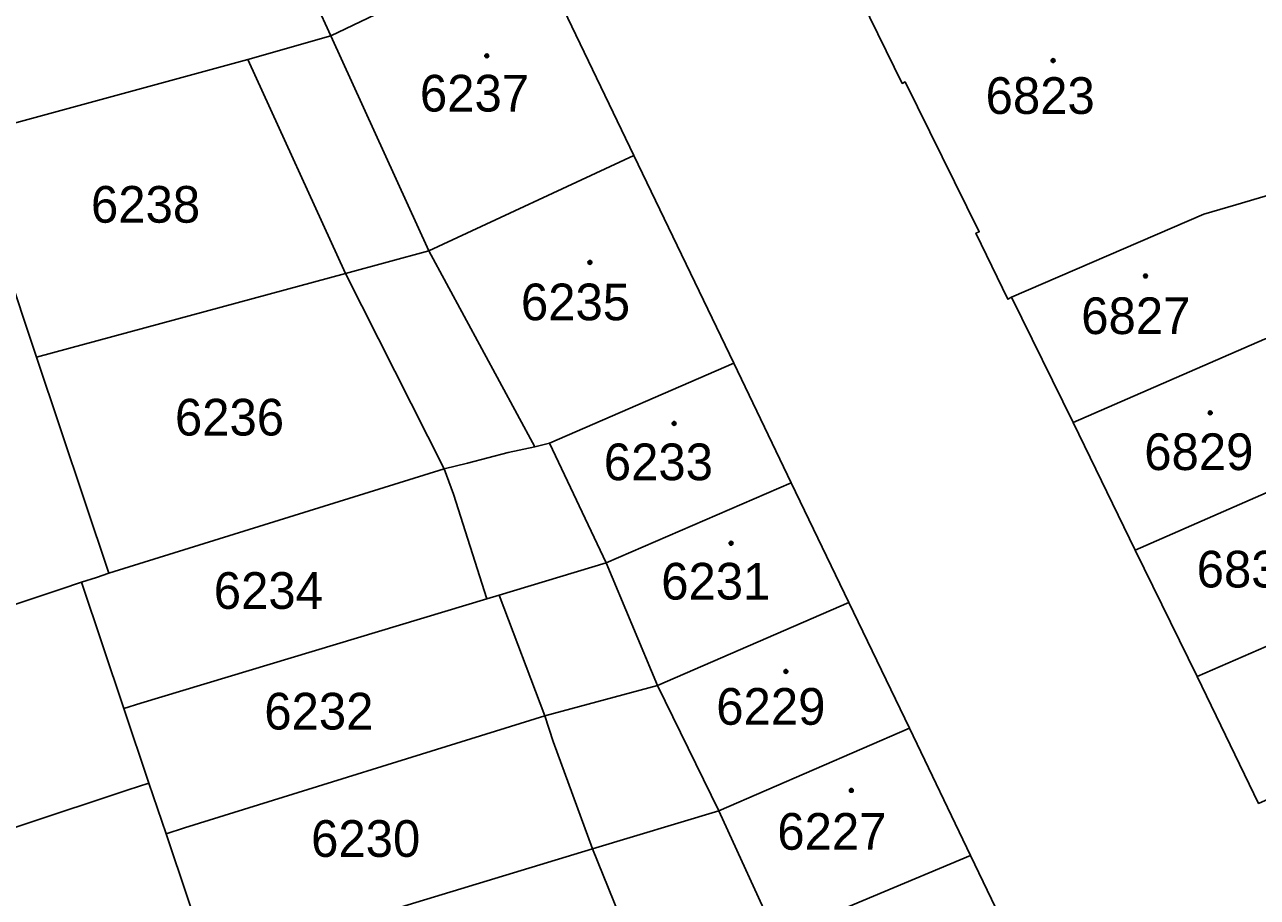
# Model space of a CAD drawing. Extents: x -596233 to -595156, y -1161235 to -1159375.
# Drawn here: x -595504.1 to -595447, y -1160142 to -1160101.5 of the extents above; entities that cross this region are included whole.
import ezdxf

# ---------------------------------------------------------------- set-up
doc = ezdxf.new("R2010")
doc.units = 0
for name, color, linetype in [('KN_CAR_KR', 7, 'Continuous'), ('KN_KULTURY', 7, 'Continuous'), ('KN_PARC_CIS_POZ', 7, 'Continuous'), ('KN_PARC_CIS_STAV', 7, 'Continuous'), ('KN_PARC_PLOCHA', 7, 'Continuous'), ('parcely_l', 7, 'Continuous')]:
    doc.layers.add(name, color=color, linetype=linetype)

msp = doc.modelspace()

# ---------------------------------------------------------------- linework, layer by layer
at = {"layer": 'KN_CAR_KR'}
for points in [[(-595490.62, -1160100.53), (-595489.92, -1160102.05)], [(-595489.92, -1160102.05), (-595485.38, -1160112.01)], [(-595485.38, -1160112.01), (-595480.48, -1160121.09)], [(-595477.16, -1160126.46), (-595479.8, -1160120.92)], [(-595474.79, -1160132.14), (-595477.16, -1160126.46)], [(-595471.95, -1160137.94), (-595474.79, -1160132.14)], [(-595469.27, -1160143.79), (-595471.95, -1160137.94)]]:
    msp.add_lwpolyline(points, dxfattribs=at)
at = {"layer": 'KN_KULTURY'}
for centre, radius in [((-595482.7, -1160102.97), 0.09), ((-595482.7, -1160102.97), 0.0398), ((-595456.46, -1160103.19), 0.09), ((-595456.46, -1160103.19), 0.0398), ((-595477.92, -1160112.54), 0.09), ((-595477.92, -1160112.54), 0.0398), ((-595452.18, -1160113.17), 0.09), ((-595452.18, -1160113.17), 0.0398), ((-595449.18, -1160119.51), 0.09), ((-595449.18, -1160119.51), 0.0398), ((-595474.02, -1160120), 0.09), ((-595474.02, -1160120), 0.0398), ((-595471.38, -1160125.55), 0.09), ((-595471.38, -1160125.55), 0.0398), ((-595468.84, -1160131.49), 0.09), ((-595468.84, -1160131.49), 0.0398), ((-595465.81, -1160137), 0.09), ((-595465.81, -1160137), 0.0398)]:
    msp.add_circle(centre, radius, dxfattribs=at)
at = {"layer": 'KN_PARC_PLOCHA'}
for points in [[(-595499.26, -1160029.53), (-595497.53, -1160033.27), (-595496.65, -1160035.07), (-595495.03, -1160038.6), (-595493.94, -1160040.65), (-595486.84, -1160055.17), (-595483.78, -1160061.58), (-595480.74, -1160067.95), (-595479.01, -1160071.55), (-595476.19, -1160077.46), (-595472.29, -1160085.62), (-595469.62, -1160091.2), (-595465.18, -1160100.4), (-595465.32, -1160100.43), (-595463.45, -1160104.25), (-595463.32, -1160104.18), (-595459.88, -1160111.12), (-595460.04, -1160111.19), (-595458.55, -1160114.25), (-595458.38, -1160114.15), (-595455.53, -1160119.96), (-595452.66, -1160125.87), (-595449.79, -1160131.72), (-595446.94, -1160137.6)], [(-595446.04, -1160169.57), (-595449.51, -1160162.6), (-595452.63, -1160155.9), (-595456.02, -1160148.88), (-595460.29, -1160140.02), (-595463.12, -1160134.12), (-595465.92, -1160128.3), (-595468.59, -1160122.75), (-595471.26, -1160117.2), (-595475.88, -1160107.58), (-595480.67, -1160097.61), (-595483.31, -1160092.12), (-595485.96, -1160086.6), (-595488.75, -1160080.72), (-595493.31, -1160071.14), (-595496.36, -1160064.85), (-595501.14, -1160054.98), (-595504.89, -1160047.26), (-595508.59, -1160039.62), (-595512.33, -1160031.9)]]:
    msp.add_lwpolyline(points, dxfattribs=at)
for points in [[(-595480.67, -1160097.61), (-595489.92, -1160102.05), (-595493.77, -1160103.14), (-595505.67, -1160106.38), (-595506.64, -1160106.65), (-595507.64, -1160102.96), (-595508.33, -1160100.85), (-595496.33, -1160097.66), (-595492.44, -1160096.53), (-595483.31, -1160092.12)], [(-595441.69, -1160108.05), (-595443.39, -1160108.54), (-595444.65, -1160108.9), (-595445.8, -1160109.23), (-595448, -1160109.87), (-595449.47, -1160110.3), (-595458.38, -1160114.15), (-595458.55, -1160114.25), (-595460.04, -1160111.19), (-595459.88, -1160111.12), (-595463.32, -1160104.18), (-595463.45, -1160104.25), (-595465.32, -1160100.43), (-595465.18, -1160100.4), (-595456.19, -1160095.92), (-595455.57, -1160095.72), (-595454.59, -1160095.41), (-595451.4, -1160094.38), (-595450.17, -1160093.99), (-595446.67, -1160092.86), (-595444.1, -1160099.37), (-595444.9, -1160099.62)], [(-595475.88, -1160107.58), (-595485.38, -1160112.01), (-595489.24, -1160113.06), (-595493.77, -1160103.14), (-595489.92, -1160102.05), (-595480.67, -1160097.61)], [(-595489.24, -1160113.06), (-595503.56, -1160116.93), (-595505.05, -1160112.47), (-595506.64, -1160106.65), (-595505.67, -1160106.38), (-595493.77, -1160103.14)], [(-595471.26, -1160117.2), (-595479.8, -1160120.92), (-595480.48, -1160121.09), (-595481.71, -1160121.34), (-595483.59, -1160121.84), (-595484.68, -1160122.1), (-595489.24, -1160113.06), (-595485.38, -1160112.01), (-595475.88, -1160107.58)], [(-595438.66, -1160113.54), (-595440.93, -1160114.26), (-595441.39, -1160114.41), (-595445.28, -1160115.66), (-595446.66, -1160116.1), (-595455.53, -1160119.96), (-595458.38, -1160114.15), (-595449.47, -1160110.3), (-595448, -1160109.87), (-595445.8, -1160109.23), (-595444.65, -1160108.9), (-595443.39, -1160108.54), (-595441.69, -1160108.05), (-595440.74, -1160107.77)], [(-595503.56, -1160116.93), (-595500.21, -1160126.94), (-595500.78, -1160127.13), (-595501.48, -1160127.36), (-595502.43, -1160127.68), (-595517.13, -1160132.58), (-595517.53, -1160132.72), (-595518.16, -1160131.03), (-595525.57, -1160133.58), (-595535.63, -1160122.84), (-595505.05, -1160112.47)], [(-595484.68, -1160122.1), (-595500.21, -1160126.94), (-595503.56, -1160116.93), (-595489.24, -1160113.06)], [(-595435.02, -1160118.96), (-595438.65, -1160120.21), (-595443.73, -1160121.96), (-595452.66, -1160125.87), (-595455.53, -1160119.96), (-595446.66, -1160116.1), (-595445.28, -1160115.66), (-595441.39, -1160114.41), (-595439.5, -1160118.41), (-595435.72, -1160117.09)], [(-595423.1, -1160116.17), (-595420.7, -1160120.86), (-595422.88, -1160121.62), (-595427.69, -1160123.29), (-595430.18, -1160124.15), (-595434.72, -1160125.72), (-595440.9, -1160127.86), (-595449.79, -1160131.72), (-595452.66, -1160125.87), (-595443.73, -1160121.96), (-595438.65, -1160120.21), (-595435.02, -1160118.96), (-595423.67, -1160115.05)], [(-595468.59, -1160122.75), (-595477.16, -1160126.46), (-595482.12, -1160127.95), (-595482.69, -1160128.12), (-595484.24, -1160123.27), (-595484.68, -1160122.1), (-595483.59, -1160121.84), (-595481.71, -1160121.34), (-595480.48, -1160121.09), (-595479.8, -1160120.92), (-595471.26, -1160117.2)], [(-595482.69, -1160128.12), (-595498.73, -1160132.96), (-595499.51, -1160133.2), (-595501.48, -1160127.36), (-595500.78, -1160127.13), (-595500.21, -1160126.94), (-595484.68, -1160122.1), (-595484.24, -1160123.27)], [(-595465.92, -1160128.3), (-595474.79, -1160132.14), (-595480.01, -1160133.54), (-595482.12, -1160127.95), (-595477.16, -1160126.46), (-595468.59, -1160122.75)], [(-595433.57, -1160132.12), (-595436.11, -1160133), (-595437.96, -1160133.57), (-595446.94, -1160137.6), (-595449.79, -1160131.72), (-595440.9, -1160127.86), (-595434.72, -1160125.72), (-595430.18, -1160124.15), (-595427.69, -1160123.29), (-595426.03, -1160128.18), (-595433.1, -1160130.56), (-595434.07, -1160130.89)], [(-595499.51, -1160133.2), (-595498.35, -1160136.66), (-595499.31, -1160136.98), (-595514.01, -1160141.86), (-595514.65, -1160139.95), (-595516.03, -1160135.85), (-595515.27, -1160135.6), (-595515.63, -1160134.52), (-595516.39, -1160134.78), (-595517.13, -1160132.58), (-595502.43, -1160127.68), (-595501.48, -1160127.36)], [(-595480.01, -1160133.54), (-595496.7, -1160138.74), (-595497.56, -1160139.01), (-595498.35, -1160136.66), (-595499.51, -1160133.2), (-595498.73, -1160132.96), (-595482.69, -1160128.12), (-595482.12, -1160127.95)], [(-595463.12, -1160134.12), (-595471.95, -1160137.94), (-595477.8, -1160139.71), (-595479.62, -1160134.73), (-595480.01, -1160133.54), (-595474.79, -1160132.14), (-595465.92, -1160128.3)], [(-595477.8, -1160139.71), (-595494.53, -1160144.79), (-595495.51, -1160145.09), (-595497.56, -1160139.01), (-595496.7, -1160138.74), (-595480.01, -1160133.54), (-595479.62, -1160134.73)], [(-595460.29, -1160140.02), (-595469.27, -1160143.79), (-595470.33, -1160144.24), (-595472.14, -1160144.8), (-595475.34, -1160145.79), (-595476.23, -1160146.06), (-595476.5, -1160146.14), (-595479.41, -1160147.03), (-595479.93, -1160145.34), (-595476.06, -1160144.01), (-595477.8, -1160139.71), (-595471.95, -1160137.94), (-595463.12, -1160134.12)], [(-595497.56, -1160139.01), (-595495.51, -1160145.09), (-595495.18, -1160146.06), (-595496.17, -1160146.35), (-595505.79, -1160149.53), (-595508.85, -1160150.5), (-595509.58, -1160148.25), (-595513.41, -1160148.59), (-595515.93, -1160142.47), (-595514.01, -1160141.86), (-595499.31, -1160136.98), (-595498.35, -1160136.66)], [(-595479.41, -1160147.03), (-595492.31, -1160150.98), (-595493.27, -1160151.27), (-595495.18, -1160146.06), (-595495.51, -1160145.09), (-595494.53, -1160144.79), (-595477.8, -1160139.71), (-595476.06, -1160144.01), (-595479.93, -1160145.34)], [(-595456.02, -1160148.88), (-595464.5, -1160152.55), (-595466.06, -1160153.22), (-595466.12, -1160153.08), (-595468.85, -1160153.39), (-595471.46, -1160154.06), (-595473.26, -1160154.67), (-595475.4, -1160148.36), (-595475.71, -1160147.26), (-595476.23, -1160146.06), (-595475.34, -1160145.79), (-595472.14, -1160144.8), (-595470.33, -1160144.24), (-595469.27, -1160143.79), (-595460.29, -1160140.02)]]:
    msp.add_lwpolyline(points, close=True, dxfattribs=at)
at = {"layer": 'parcely_l'}
for points in [[(-595493.77, -1160103.14), (-595489.92, -1160102.05), (-595480.67, -1160097.61)], [(-595480.67, -1160097.61), (-595475.88, -1160107.58)], [(-595465.18, -1160100.4), (-595465.32, -1160100.43), (-595463.45, -1160104.25), (-595463.32, -1160104.18), (-595459.88, -1160111.12), (-595460.04, -1160111.19), (-595458.55, -1160114.25), (-595458.38, -1160114.15)], [(-595506.64, -1160106.65), (-595505.67, -1160106.38), (-595493.77, -1160103.14)], [(-595489.24, -1160113.06), (-595493.77, -1160103.14)], [(-595475.88, -1160107.58), (-595485.38, -1160112.01), (-595489.24, -1160113.06)], [(-595475.88, -1160107.58), (-595471.26, -1160117.2)], [(-595458.38, -1160114.15), (-595449.47, -1160110.3), (-595448, -1160109.87), (-595445.8, -1160109.23), (-595444.65, -1160108.9), (-595443.39, -1160108.54), (-595441.69, -1160108.05)], [(-595503.56, -1160116.93), (-595505.05, -1160112.47)], [(-595489.24, -1160113.06), (-595503.56, -1160116.93)], [(-595484.68, -1160122.1), (-595489.24, -1160113.06)], [(-595455.53, -1160119.96), (-595458.38, -1160114.15)], [(-595441.39, -1160114.41), (-595445.28, -1160115.66), (-595446.66, -1160116.1), (-595455.53, -1160119.96)], [(-595500.21, -1160126.94), (-595503.56, -1160116.93)], [(-595471.26, -1160117.2), (-595479.8, -1160120.92), (-595480.48, -1160121.09), (-595481.71, -1160121.34), (-595483.59, -1160121.84), (-595484.68, -1160122.1)], [(-595471.26, -1160117.2), (-595468.59, -1160122.75)], [(-595435.02, -1160118.96), (-595438.65, -1160120.21), (-595443.73, -1160121.96), (-595452.66, -1160125.87)], [(-595452.66, -1160125.87), (-595455.53, -1160119.96)], [(-595500.21, -1160126.94), (-595484.68, -1160122.1)], [(-595482.69, -1160128.12), (-595484.24, -1160123.27), (-595484.68, -1160122.1)], [(-595468.59, -1160122.75), (-595477.16, -1160126.46), (-595482.12, -1160127.95)], [(-595465.92, -1160128.3), (-595468.59, -1160122.75)], [(-595449.79, -1160131.72), (-595440.9, -1160127.86), (-595434.72, -1160125.72), (-595430.18, -1160124.15), (-595427.69, -1160123.29)], [(-595452.66, -1160125.87), (-595449.79, -1160131.72)], [(-595501.48, -1160127.36), (-595500.78, -1160127.13), (-595500.21, -1160126.94)], [(-595517.13, -1160132.58), (-595502.43, -1160127.68), (-595501.48, -1160127.36)], [(-595499.51, -1160133.2), (-595501.48, -1160127.36)], [(-595499.51, -1160133.2), (-595498.73, -1160132.96), (-595482.69, -1160128.12)], [(-595482.69, -1160128.12), (-595482.12, -1160127.95)], [(-595482.12, -1160127.95), (-595480.01, -1160133.54)], [(-595480.01, -1160133.54), (-595474.79, -1160132.14), (-595465.92, -1160128.3)], [(-595465.92, -1160128.3), (-595463.12, -1160134.12)], [(-595449.79, -1160131.72), (-595446.94, -1160137.6)], [(-595498.35, -1160136.66), (-595499.51, -1160133.2)], [(-595480.01, -1160133.54), (-595496.7, -1160138.74), (-595497.56, -1160139.01)], [(-595477.8, -1160139.71), (-595479.62, -1160134.73), (-595480.01, -1160133.54)], [(-595463.12, -1160134.12), (-595471.95, -1160137.94), (-595477.8, -1160139.71)], [(-595463.12, -1160134.12), (-595460.29, -1160140.02)], [(-595498.35, -1160136.66), (-595499.31, -1160136.98), (-595514.01, -1160141.86)], [(-595497.56, -1160139.01), (-595498.35, -1160136.66)], [(-595495.51, -1160145.09), (-595497.56, -1160139.01)], [(-595477.8, -1160139.71), (-595494.53, -1160144.79), (-595495.51, -1160145.09)], [(-595479.41, -1160147.03), (-595479.93, -1160145.34), (-595476.06, -1160144.01), (-595477.8, -1160139.71)], [(-595460.29, -1160140.02), (-595469.27, -1160143.79), (-595470.33, -1160144.24), (-595472.14, -1160144.8), (-595475.34, -1160145.79), (-595476.23, -1160146.06)], [(-595456.02, -1160148.88), (-595460.29, -1160140.02)]]:
    msp.add_lwpolyline(points, dxfattribs=at)

# ---------------------------------------------------------------- texts
at = {"layer": 'KN_PARC_CIS_POZ'}
for s, p in [('6238', (-595501.0366, -1160110.7)), ('6236', (-595497.1466, -1160120.56)), ('6234', (-595495.3466, -1160128.59)), ('6232', (-595493.0066, -1160134.18)), ('6230', (-595490.8366, -1160140.08))]:
    msp.add_text(s, height=1.7, dxfattribs=at).set_placement(p)
at = {"layer": 'KN_PARC_CIS_STAV'}
for s, p in [('6237', (-595485.7966, -1160105.55)), ('6823', (-595459.5866, -1160105.66)), ('6235', (-595481.1166, -1160115.22)), ('6827', (-595455.1566, -1160115.86)), ('6829', (-595452.2366, -1160122.16)), ('6233', (-595477.2766, -1160122.63)), ('6231', (-595474.6166, -1160128.16)), ('6834', (-595449.8066, -1160127.6)), ('6229', (-595472.0666, -1160133.96)), ('6227', (-595469.2366, -1160139.75))]:
    msp.add_text(s, height=1.7, dxfattribs=at).set_placement(p)

doc.saveas('drawing.dxf')
